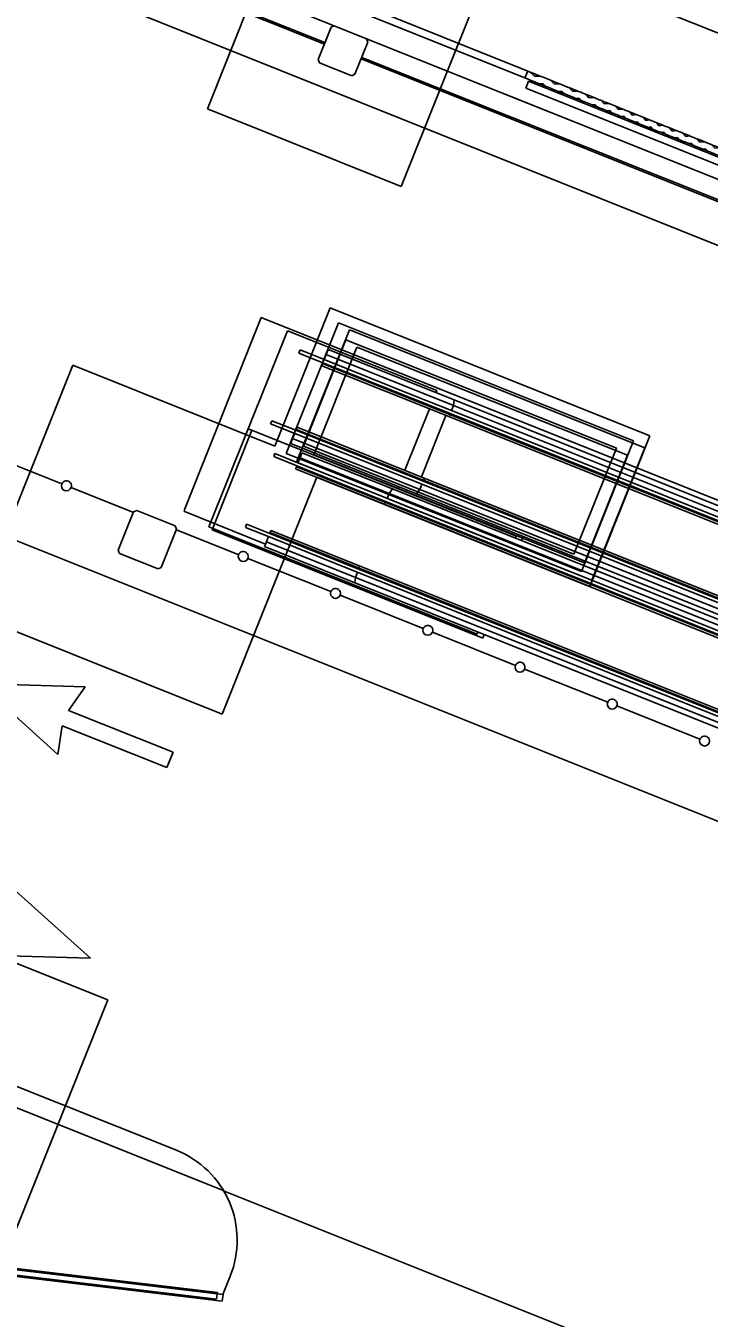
# Model space of a CAD drawing. Extents: x 468143 to 491361, y 1438528 to 1468730.
# Drawn here: x 488932.1 to 488966.4, y 1467133.7 to 1467198.8 of the extents above; entities that cross this region are included whole.
import ezdxf

# ---------------------------------------------------------------- set-up
doc = ezdxf.new("R2010")
doc.units = 0
doc.layers.add('Default', color=7, linetype='Continuous')
doc.layers.add('Xreference_dp', color=7, linetype='Continuous')

# ---------------------------------------------------------------- blocks, each defined once
blk = doc.blocks.new('FP_52-1_GROUND LEVEL PLAN')
at = {"layer": 'Default'}
for p, q in [((10531.24, 62.02), (10527.75, 63.27)), ((10534.63, 63.27), (10531.24, 62.02)), ((10544.25, 62.02), (10541.13, 63.27)), ((10547.28, 63.27), (10544.25, 62.02)), ((10555.95, 62.02), (10553.13, 63.27)), ((10558.7, 63.27), (10555.95, 62.02)), ((10566.62, 62.02), (10564.03, 63.27)), ((10569.15, 63.27), (10566.62, 62.02)), ((10576.53, 62.02), (10574.11, 63.27)), ((10578.91, 63.27), (10576.53, 62.02)), ((10585.88, 62.02), (10583.59, 63.27)), ((10588.16, 63.27), (10585.88, 62.02)), ((10594.84, 62.02), (10592.63, 63.27)), ((10597.03, 63.27), (10594.84, 62.02)), ((10603.54, 62.02), (10601.38, 63.27)), ((10605.69, 63.27), (10603.54, 62.02)), ((10612.13, 62.02), (10609.99, 63.27)), ((10614.28, 63.27), (10612.13, 62.02)), ((10620.77, 62.02), (10618.6, 63.27)), ((10622.95, 63.27), (10620.77, 62.02)), ((10629.59, 62.02), (10627.36, 63.27)), ((10631.84, 63.27), (10629.59, 62.02)), ((10638.75, 62.02), (10636.42, 63.27)), ((10641.11, 63.27), (10638.75, 62.02)), ((10648.4, 62.02), (10645.93, 63.27)), ((10650.91, 63.27), (10648.4, 62.02)), ((10658.73, 62.02), (10656.07, 63.27)), ((10661.45, 63.27), (10658.73, 62.02)), ((10670.04, 62.02), (10667.1, 63.27)), ((10673.05, 63.27), (10670.04, 62.02)), ((10682.64, 62.02), (10679.35, 63.27)), ((10686.03, 63.27), (10682.64, 62.02)), ((10696.85, 62.02), (10693.13, 63.27)), ((10700.69, 63.27), (10696.85, 62.02)), ((10712.98, 62.02), (10708.75, 63.27)), ((10717.35, 63.27), (10712.98, 62.02)), ((10731.35, 62.02), (10726.53, 63.27)), ((10736.33, 63.27), (10731.35, 62.02)), ((10752.26, 62.02), (10746.78, 63.27)), ((10757.92, 63.27), (10752.26, 62.02)), ((10537.92, 59.52), (10535.96, 58.77)), ((10539.86, 58.77), (10537.92, 59.52)), ((10550.24, 59.52), (10548.48, 58.77)), ((10551.98, 58.77), (10550.24, 59.52)), ((10561.39, 59.52), (10559.78, 58.77)), ((10562.98, 58.77), (10561.39, 59.52)), ((10571.65, 59.52), (10570.16, 58.77)), ((10573.13, 58.77), (10571.65, 59.52)), ((10581.27, 59.52), (10579.86, 58.77)), ((10582.66, 58.77), (10581.27, 59.52)), ((10590.4, 59.52), (10589.06, 58.77)), ((10591.74, 58.77), (10590.4, 59.52)), ((10599.21, 59.52), (10597.91, 58.77)), ((10600.51, 58.77), (10599.21, 59.52)), ((10607.84, 59.52), (10606.55, 58.77)), ((10609.13, 58.77), (10607.84, 59.52)), ((10616.44, 59.52), (10615.14, 58.77)), ((10617.73, 58.77), (10616.44, 59.52)), ((10625.15, 59.52), (10623.83, 58.77)), ((10626.47, 58.77), (10625.15, 59.52)), ((10634.12, 59.52), (10632.75, 58.77)), ((10635.5, 58.77), (10634.12, 59.52)), ((10643.51, 59.52), (10642.07, 58.77)), ((10644.96, 58.77), (10643.51, 59.52)), ((10653.46, 59.52), (10651.92, 58.77)), ((10655.02, 58.77), (10653.46, 59.52)), ((10664.24, 59.52), (10662.56, 58.77)), ((10665.95, 58.77), (10664.24, 59.52)), ((10676.16, 59.52), (10674.28, 58.77)), ((10678.06, 58.77), (10676.16, 59.52)), ((10689.53, 59.52), (10687.42, 58.77)), ((10691.68, 58.77), (10689.53, 59.52)), ((10704.66, 59.52), (10702.26, 58.77)), ((10707.1, 58.77), (10704.66, 59.52)), ((10721.87, 59.52), (10719.14, 58.77)), ((10724.65, 58.77), (10721.87, 59.52)), ((10741.47, 59.52), (10738.36, 58.77)), ((10744.63, 58.77), (10741.47, 59.52)), ((10763.77, 59.52), (10760.24, 58.77)), ((10765.26, 59.21), (10763.77, 59.52))]:
    blk.add_line(p, q, dxfattribs=at)
blk = doc.blocks.new('Footing-Rectangular - F14-740151-FOUNDATION PLAN_1')
at = {"layer": 'Default'}
for p, q in [((81, 81), (-81, 81)), ((-81, 81), (-81, -81)), ((-81, -81), (-81, 81)), ((-81, 81), (81, 81)), ((81, -81), (81, 81)), ((81, 81), (81, -81)), ((-81, -81), (81, -81)), ((81, -81), (-81, -81))]:
    blk.add_line(p, q, dxfattribs=at)
blk = doc.blocks.new('Footing-Rectangular - F3-182452-FOUNDATION PLAN_1')
at = {"layer": 'Default'}
for p, q in [((63, 63), (-63, 63)), ((-63, 63), (-63, -63)), ((-63, -63), (-63, 63)), ((-63, 63), (63, 63)), ((63, -63), (63, 63)), ((63, 63), (63, -63)), ((-63, -63), (63, -63)), ((63, -63), (-63, -63))]:
    blk.add_line(p, q, dxfattribs=at)

msp = doc.modelspace()

# ---------------------------------------------------------------- linework, layer by layer
at = {"layer": 'Xreference_dp'}
for p, q in [((489063.519, 1467159.748), (488411.325, 1467420.666)), ((488898.264, 1467217.385), (488947.085, 1467197.853)), ((488947.116, 1467197.93), (488898.295, 1467217.462)), ((488957.32, 1467196.496), (488948.958, 1467199.841)), ((488948.818, 1467199.493), (488957.181, 1467196.148)), ((488947.421, 1467198.701), (488946.771, 1467197.076)), ((488947.584, 1467198.771), (488947.421, 1467198.701)), ((488949.208, 1467198.121), (488947.584, 1467198.771)), ((488948.628, 1467196.333), (488949.278, 1467197.958)), ((488949.278, 1467197.958), (488949.208, 1467198.121)), ((488998.266, 1467178.499), (488949.213, 1467198.124)), ((488997.794, 1467177.656), (488948.973, 1467197.187)), ((488871.705, 1467196.824), (489040.048, 1467129.477)), ((488946.771, 1467197.076), (488946.841, 1467196.914)), ((488946.841, 1467196.914), (488948.465, 1467196.264)), ((488948.942, 1467197.11), (488997.763, 1467177.578)), ((488948.465, 1467196.264), (488948.628, 1467196.333)), ((488957.181, 1467196.148), (488957.32, 1467196.496)), ((488957.364, 1467195.981), (488957.225, 1467195.633)), ((488988.276, 1467183.615), (488957.364, 1467195.981)), ((488957.225, 1467195.633), (488988.136, 1467183.266)), ((488947.377, 1467184.582), (488944.591, 1467177.619)), ((488963.47, 1467178.144), (488947.377, 1467184.582)), ((488943.912, 1467184.088), (488940.027, 1467174.378)), ((488988.014, 1467166.445), (488943.912, 1467184.088)), ((488947.795, 1467183.832), (488945.163, 1467177.255)), ((488962.65, 1467177.889), (488947.795, 1467183.832)), ((488943.259, 1467178.488), (488945.233, 1467183.421)), ((488945.233, 1467183.421), (488952.74, 1467180.417)), ((488948.353, 1467183.474), (488945.691, 1467176.82)), ((488946.03, 1467177.626), (488948.166, 1467182.965)), ((488948.166, 1467182.965), (488961.783, 1467177.517)), ((488963.208, 1467177.531), (488948.353, 1467183.474)), ((488945.864, 1467182.461), (488945.802, 1467182.307)), ((488947.016, 1467181.821), (488945.802, 1467182.307)), ((488945.864, 1467182.461), (488947.078, 1467181.976)), ((488946.557, 1467177.191), (488948.724, 1467182.607)), ((488947.078, 1467181.976), (488947.18, 1467182.232)), ((488947.18, 1467182.232), (488947.279, 1467182.479)), ((488947.18, 1467182.232), (488953.581, 1467179.671)), ((488947.279, 1467182.479), (488953.614, 1467179.944)), ((488948.724, 1467182.607), (488962.341, 1467177.159)), ((488934.421, 1467181.687), (488929.407, 1467169.153)), ((488944.591, 1467177.619), (488934.421, 1467181.687)), ((488946.954, 1467181.666), (488946.997, 1467181.773)), ((488946.954, 1467181.666), (488953.355, 1467179.105)), ((488946.997, 1467181.773), (488947.016, 1467181.821)), ((488946.997, 1467181.773), (488953.426, 1467179.2)), ((488951.433, 1467180.054), (488947.016, 1467181.821)), ((488947.078, 1467181.976), (488951.495, 1467180.208)), ((488952.698, 1467180.311), (488952.74, 1467180.417)), ((488954.219, 1467178.939), (488951.433, 1467180.054)), ((488951.495, 1467180.208), (488954.281, 1467179.094)), ((488953.581, 1467179.671), (488953.479, 1467179.415)), ((488953.614, 1467179.944), (488953.581, 1467179.671)), ((488953.581, 1467179.671), (488982.528, 1467168.091)), ((488953.614, 1467179.944), (488982.56, 1467168.364)), ((488951.135, 1467176.403), (488952.373, 1467179.498)), ((488951.968, 1467176.07), (488953.206, 1467179.165)), ((488953.426, 1467179.2), (488953.355, 1467179.105)), ((488953.355, 1467179.105), (488982.301, 1467167.525)), ((488953.445, 1467179.249), (488953.426, 1467179.2)), ((488953.426, 1467179.2), (488982.373, 1467167.62)), ((488954.281, 1467179.094), (488981.472, 1467168.216)), ((488943.25, 1467178.492), (488941.276, 1467173.56)), ((488941.436, 1467173.411), (488943.438, 1467178.417)), ((488950.767, 1467175.485), (488943.259, 1467178.488)), ((488944.44, 1467178.902), (488944.378, 1467178.747)), ((488945.592, 1467178.262), (488944.378, 1467178.747)), ((488944.44, 1467178.902), (488945.654, 1467178.417)), ((488945.654, 1467178.417), (488945.673, 1467178.465)), ((488945.654, 1467178.417), (488950.072, 1467176.649)), ((488945.673, 1467178.465), (488945.716, 1467178.571)), ((488945.673, 1467178.465), (488952.103, 1467175.893)), ((488945.716, 1467178.571), (488952.117, 1467176.011)), ((488981.41, 1467168.061), (488954.219, 1467178.939)), ((488945.391, 1467177.759), (488945.49, 1467178.006)), ((488951.726, 1467175.225), (488945.391, 1467177.759)), ((488945.49, 1467178.006), (488945.592, 1467178.262)), ((488945.49, 1467178.006), (488951.891, 1467175.445)), ((488950.01, 1467176.495), (488945.592, 1467178.262)), ((488960.019, 1467171.312), (488962.65, 1467177.889)), ((488960.437, 1467170.562), (488963.47, 1467178.144)), ((488929.698, 1467177.389), (488933.876, 1467175.717)), ((488933.876, 1467175.717), (488929.698, 1467177.389)), ((488944.599, 1467177.246), (488944.537, 1467177.091)), ((488945.697, 1467176.627), (488944.537, 1467177.091)), ((488944.599, 1467177.246), (488945.759, 1467176.781)), ((488945.163, 1467177.255), (488960.019, 1467171.312)), ((488945.759, 1467176.781), (488945.862, 1467177.038)), ((488945.862, 1467177.038), (488945.96, 1467177.284)), ((488950.346, 1467175.244), (488945.862, 1467177.038)), ((488945.96, 1467177.284), (488950.511, 1467175.464)), ((488959.647, 1467172.179), (488946.03, 1467177.626)), ((488960.175, 1467171.743), (488946.557, 1467177.191)), ((488961.783, 1467177.517), (488959.647, 1467172.179)), ((488962.341, 1467177.159), (488960.175, 1467171.743)), ((488960.546, 1467170.877), (488963.208, 1467177.531)), ((488945.635, 1467176.472), (488945.678, 1467176.578)), ((488950.12, 1467174.678), (488945.635, 1467176.472)), ((488945.678, 1467176.578), (488945.697, 1467176.627)), ((488950.134, 1467174.796), (488945.678, 1467176.578)), ((488945.691, 1467176.82), (488960.546, 1467170.877)), ((488949.742, 1467175.009), (488945.697, 1467176.627)), ((488945.759, 1467176.781), (488949.804, 1467175.163)), ((488952.795, 1467175.38), (488950.01, 1467176.495)), ((488950.072, 1467176.649), (488952.857, 1467175.535)), ((488941.941, 1467164.139), (488946.708, 1467176.054)), ((488946.708, 1467176.054), (488960.437, 1467170.562)), ((488951.993, 1467175.701), (488951.891, 1467175.445)), ((488952.103, 1467175.893), (488952.083, 1467175.844)), ((488952.117, 1467176.011), (488952.103, 1467175.893)), ((488952.103, 1467175.893), (488981.049, 1467164.312)), ((488952.117, 1467176.011), (488981.063, 1467164.43)), ((488934.341, 1467175.531), (488937.474, 1467174.278)), ((488937.474, 1467174.278), (488934.341, 1467175.531)), ((488949.804, 1467175.163), (488951.196, 1467174.606)), ((488950.243, 1467174.987), (488950.346, 1467175.244)), ((488950.346, 1467175.244), (488950.511, 1467175.464)), ((488979.292, 1467163.663), (488950.346, 1467175.244)), ((488950.511, 1467175.464), (488979.457, 1467163.883)), ((488950.767, 1467175.485), (488950.81, 1467175.591)), ((488950.767, 1467175.485), (488956.746, 1467173.093)), ((488950.808, 1467175.586), (488957.096, 1467173.07)), ((488951.891, 1467175.445), (488951.726, 1467175.225)), ((488980.672, 1467163.644), (488951.726, 1467175.225)), ((488951.891, 1467175.445), (488980.837, 1467163.864)), ((488979.987, 1467164.502), (488952.795, 1467175.38)), ((488952.857, 1467175.535), (488980.049, 1467164.657)), ((488951.134, 1467174.451), (488949.742, 1467175.009)), ((488950.12, 1467174.678), (488950.134, 1467174.796)), ((488979.066, 1467163.098), (488950.12, 1467174.678)), ((488950.134, 1467174.796), (488950.153, 1467174.844)), ((488979.08, 1467163.215), (488950.134, 1467174.796)), ((488978.326, 1467163.573), (488951.134, 1467174.451)), ((488951.196, 1467174.606), (488978.388, 1467163.728)), ((488937.485, 1467174.313), (488936.711, 1467172.379)), ((488937.647, 1467174.383), (488937.485, 1467174.313)), ((488939.582, 1467173.609), (488937.647, 1467174.383)), ((488940.012, 1467174.34), (488944.124, 1467172.694)), ((488938.878, 1467171.512), (488939.651, 1467173.447)), ((488939.651, 1467173.447), (488939.582, 1467173.609)), ((488939.64, 1467173.411), (488942.774, 1467172.158)), ((488942.774, 1467172.158), (488939.64, 1467173.411)), ((488954.773, 1467168.16), (488941.276, 1467173.56)), ((488955.053, 1467167.963), (488941.436, 1467173.411)), ((488943.175, 1467173.687), (488943.113, 1467173.532)), ((488944.274, 1467173.067), (488943.113, 1467173.532)), ((488943.175, 1467173.687), (488944.335, 1467173.222)), ((488944.335, 1467173.222), (488944.355, 1467173.271)), ((488944.335, 1467173.222), (488948.38, 1467171.604)), ((488944.355, 1467173.271), (488944.397, 1467173.377)), ((488948.81, 1467171.488), (488944.355, 1467173.271)), ((488948.881, 1467171.583), (488944.397, 1467173.377)), ((488944.072, 1467172.565), (488944.171, 1467172.811)), ((488948.623, 1467170.744), (488944.072, 1467172.565)), ((488944.171, 1467172.811), (488944.274, 1467173.067)), ((488948.655, 1467171.017), (488944.171, 1467172.811)), ((488948.318, 1467171.449), (488944.274, 1467173.067)), ((488956.746, 1467173.093), (488956.703, 1467172.986)), ((488957.096, 1467173.07), (488957.013, 1467172.863)), ((488936.711, 1467172.379), (488936.781, 1467172.217)), ((488936.781, 1467172.217), (488938.715, 1467171.443)), ((488943.238, 1467171.972), (488947.416, 1467170.3)), ((488947.416, 1467170.3), (488943.238, 1467171.972)), ((488938.715, 1467171.443), (488938.878, 1467171.512)), ((488949.711, 1467170.892), (488948.318, 1467171.449)), ((488948.38, 1467171.604), (488949.772, 1467171.047)), ((488948.655, 1467171.017), (488948.758, 1467171.274)), ((488948.791, 1467171.44), (488948.81, 1467171.488)), ((488948.81, 1467171.488), (488948.881, 1467171.583)), ((488977.757, 1467159.908), (488948.81, 1467171.488)), ((488977.828, 1467160.003), (488948.881, 1467171.583)), ((488948.623, 1467170.744), (488948.655, 1467171.017)), ((488977.569, 1467159.164), (488948.623, 1467170.744)), ((488977.602, 1467159.437), (488948.655, 1467171.017)), ((488976.902, 1467160.014), (488949.711, 1467170.892)), ((488949.772, 1467171.047), (488976.964, 1467160.169)), ((488947.881, 1467170.115), (488952.059, 1467168.443)), ((488952.059, 1467168.443), (488947.881, 1467170.115)), ((488929.407, 1467169.153), (488941.941, 1467164.139)), ((488952.523, 1467168.257), (488956.701, 1467166.586)), ((488956.701, 1467166.586), (488952.523, 1467168.257)), ((488954.815, 1467168.267), (488954.773, 1467168.16)), ((488955.125, 1467168.143), (488955.053, 1467167.963)), ((488957.165, 1467166.4), (488961.343, 1467164.729)), ((488961.343, 1467164.729), (488957.165, 1467166.4)), ((488929.721, 1467165.667), (488933.681, 1467162.108)), ((488935.043, 1467165.512), (488929.721, 1467165.667)), ((488934.207, 1467164.321), (488935.043, 1467165.512)), ((488939.47, 1467162.215), (488934.207, 1467164.321)), ((488961.807, 1467164.543), (488965.985, 1467162.872)), ((488965.985, 1467162.872), (488961.807, 1467164.543)), ((488933.681, 1467162.108), (488933.898, 1467163.547)), ((488933.898, 1467163.547), (488939.16, 1467161.442)), ((488939.16, 1467161.442), (488939.47, 1467162.215)), ((488935.322, 1467151.848), (488931.362, 1467155.406)), ((488930, 1467152.003), (488935.322, 1467151.848)), ((488939.638, 1467142.182), (488928.988, 1467146.443)), ((488928.988, 1467146.443), (488939.638, 1467142.182)), ((488941.999, 1467140.156), (488928.615, 1467145.511)), ((488928.615, 1467145.511), (488941.999, 1467140.156)), ((488964.038, 1467131.339), (488942.013, 1467140.15)), ((488942.013, 1467140.15), (488964.038, 1467131.339)), ((488922.593, 1467136.974), (488941.666, 1467134.698)), ((488922.876, 1467136.863), (488941.949, 1467134.587)), ((488922.916, 1467137.194), (488941.989, 1467134.918)), ((488925.299, 1467136.914), (488941.979, 1467134.924)), ((488925.308, 1467136.986), (488941.705, 1467135.029)), ((488941.979, 1467134.924), (488942.351, 1467135.853)), ((488941.979, 1467134.924), (488942.351, 1467135.853)), ((488941.697, 1467134.958), (488941.666, 1467134.698)), ((488941.705, 1467135.029), (488941.697, 1467134.958)), ((488941.989, 1467134.918), (488941.949, 1467134.587))]:
    msp.add_line(p, q, dxfattribs=at)
msp.add_lwpolyline([(488175.268, 1467102.238), (488809.482, 1466848.513), (488820.718, 1466876.599), (488922.306, 1466835.957), (489050.918, 1467157.435), (488315.116, 1467451.802)], close=True, dxfattribs=at)
msp.add_lwpolyline([(488933.248, 1466863.33), (489049.763, 1467154.57), (489049.763, 1467154.57), (488857.891, 1467231.33)], dxfattribs=at)
for centre, radius, start, end in [((488934.108, 1467175.624), 0.25, 158.19552, 338.19552), ((488934.108, 1467175.624), 0.25, 338.19552, 158.19552), ((488943.006, 1467172.065), 0.25, 158.19552, 338.19552), ((488943.006, 1467172.065), 0.25, 338.19552, 158.19552), ((488947.648, 1467170.208), 0.25, 158.19552, 338.19552), ((488947.648, 1467170.208), 0.25, 338.19552, 158.19552), ((488952.291, 1467168.35), 0.25, 338.19552, 158.19552), ((488952.291, 1467168.35), 0.25, 158.19552, 338.19552), ((488956.933, 1467166.493), 0.25, 338.19552, 158.19552), ((488956.933, 1467166.493), 0.25, 158.19552, 338.19552), ((488961.575, 1467164.636), 0.25, 158.19552, 338.19552), ((488961.575, 1467164.636), 0.25, 338.19552, 158.19552), ((488966.218, 1467162.779), 0.25, 158.19552, 338.19552), ((488966.218, 1467162.779), 0.25, 338.19552, 158.19552), ((488937.83, 1467137.661), 4.869, 338.19552, 68.19552), ((488937.83, 1467137.661), 4.869, 338.19552, 68.19552)]:
    msp.add_arc(centre, radius, start, end, dxfattribs=at)
for points in [[(488975.67, 1467188.751), (488975.423, 1467188.85), (488974.94, 1467189.043), (488974.252, 1467189.318), (488973.599, 1467189.579), (488972.772, 1467189.91), (488971.817, 1467190.292), (488970.44, 1467190.843), (488969.266, 1467191.313), (488968.243, 1467191.722), (488967.54, 1467192.003), (488966.997, 1467192.22), (488966.582, 1467192.387), (488966.178, 1467192.548), (488965.69, 1467192.744), (488964.938, 1467193.044), (488964.04, 1467193.403), (488962.991, 1467193.823), (488962.101, 1467194.179), (488961.362, 1467194.475), (488960.785, 1467194.706), (488960.18, 1467194.948), (488959.323, 1467195.291), (488958.347, 1467195.681), (488957.499, 1467196.02), (488957.181, 1467196.148)], [(488957.32, 1467196.496), (488957.638, 1467196.369), (488958.486, 1467196.029), (488959.463, 1467195.639), (488960.319, 1467195.296), (488960.924, 1467195.054), (488961.501, 1467194.823), (488962.24, 1467194.528), (488963.13, 1467194.171), (488964.18, 1467193.752), (488965.078, 1467193.392), (488965.829, 1467193.092), (488966.317, 1467192.897), (488966.721, 1467192.735), (488967.136, 1467192.569), (488967.68, 1467192.351), (488968.383, 1467192.07), (488969.405, 1467191.661), (488970.58, 1467191.191), (488971.956, 1467190.64), (488972.911, 1467190.258), (488973.738, 1467189.928), (488974.391, 1467189.666), (488975.079, 1467189.391), (488975.562, 1467189.198), (488975.81, 1467189.099)]]:
    msp.add_open_spline(points, degree=3, dxfattribs=at)

# ---------------------------------------------------------------- block references
at = {"layer": 'Xreference_dp', "yscale": 0.08333333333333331}
for name, p, xscale, rotation in [('Footing-Rectangular - F3-182452-FOUNDATION PLAN_1', (488948.024, 1467197.517), 0.0833333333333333, -21.804483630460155), ('FP_52-1_GROUND LEVEL PLAN', (488140.926, 1467517.425), 0.0833333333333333, -21.804483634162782), ('Footing-Rectangular - F14-740151-FOUNDATION PLAN_1', (488927.41, 1467145.988), 0.08333333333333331, 158.19551636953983)]:
    msp.add_blockref(name, p, dxfattribs=dict(at, xscale=xscale, rotation=rotation))

doc.saveas('drawing.dxf')
